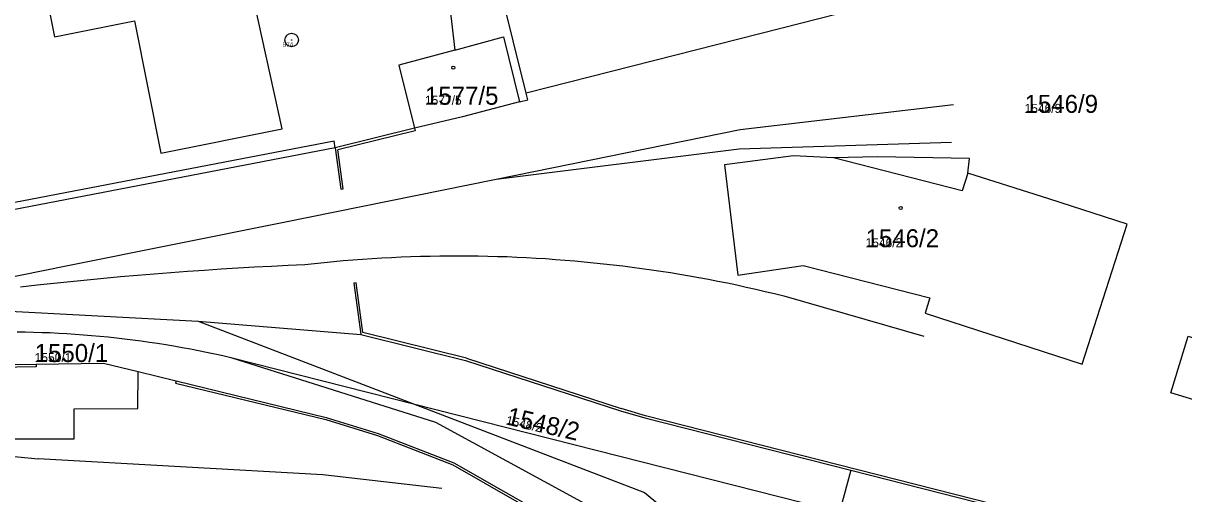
# Model space of a CAD drawing. Extents: x -763628 to -761565, y -976033 to -973833.
# Drawn here: x -763261.7 to -763132.6, y -975544.9 to -975492.5 of the extents above; entities that cross this region are included whole.
import ezdxf

# ---------------------------------------------------------------- set-up
doc = ezdxf.new("R2010")
doc.units = 0
for name, color, linetype in [('KN_cisla parcel 1000', 7, 'Continuous'), ('KN_cisla parcel 500', 7, 'Continuous'), ('KN_hranice parcel', 7, 'Continuous'), ('KN_koleje', 7, 'Continuous'), ('KN_vnitrni kresba parcel', 7, 'Continuous'), ('KN_znacky bodu BP', 7, 'Continuous'), ('KN_znacky budov', 7, 'Continuous')]:
    doc.layers.add(name, color=color, linetype=linetype)

msp = doc.modelspace()

# ---------------------------------------------------------------- linework, layer by layer
at = {"layer": 'KN_hranice parcel'}
for p, q in [((-763308.89, -975522.12), (-763242.24, -975525.66)), ((-763169.63, -975542.24), (-763170.72, -975546.35))]:
    msp.add_line(p, q, dxfattribs=at)
for points in [[(-763180.27, -975481.53), (-763171.93, -975479.36), (-763168.96, -975490.96), (-763177.43, -975493.08), (-763205.75, -975500.3)], [(-763215.45, -975480.44), (-763214.92, -975484.94), (-763213.69, -975495.49)], [(-763260.7, -975481.62), (-763258.24, -975494.03), (-763249.31, -975492.26), (-763246.39, -975506.97), (-763232.9, -975504.25), (-763237.33, -975484.03)], [(-763205.75, -975500.3), (-763208.65, -975488.62), (-763180.27, -975481.53)], [(-763213.69, -975495.49), (-763208.28, -975494.01), (-763206.49, -975501.25)], [(-763213.69, -975495.49), (-763219.93, -975497.19), (-763218.18, -975504.17)], [(-763206.49, -975501.25), (-763212.82, -975502.91), (-763218.18, -975504.17)], [(-763206.49, -975501.25), (-763205.57, -975501.02), (-763205.75, -975500.3)], [(-763218.18, -975504.17), (-763226.98, -975506.37), (-763308.89, -975522.12)], [(-763176, -975507.26), (-763183.69, -975508.26), (-763182.19, -975520.55), (-763174.94, -975519.48), (-763160.82, -975523.07), (-763161.37, -975524.77), (-763143.89, -975530.45), (-763138.87, -975514.86), (-763147.6, -975512.05), (-763156.62, -975509.18), (-763156.43, -975507.56), (-763166.65, -975507.39), (-763171.57, -975507.48), (-763176, -975507.26)], [(-763082.33, -975556.64), (-763082.52, -975555.95), (-763084.1, -975549.91), (-763086.47, -975549.14), (-763129.78, -975535.08), (-763129.74, -975534.94), (-763134.01, -975533.64), (-763132.08, -975527.33), (-763127.75, -975528.71), (-763124.83, -975519.54), (-763105.27, -975525.89), (-763105.09, -975525.32), (-763101.19, -975526.59), (-763101.38, -975527.16), (-763079.24, -975534.34)], [(-763242.24, -975525.66), (-763192.57, -975544.7), (-763184.42, -975551.43)], [(-763242.24, -975525.66), (-763224.14, -975527.13), (-763212.48, -975530.03), (-763195.24, -975535.64), (-763192.54, -975536.42), (-763169.63, -975542.24)], [(-763376.67, -975538.28), (-763300.88, -975532.7), (-763269.67, -975530.57), (-763260.26, -975530.43), (-763252.77, -975530.32), (-763248.93, -975531.26), (-763244.69, -975532.29), (-763227.99, -975536.37), (-763222.21, -975538.15), (-763213.8, -975541.43), (-763197.23, -975550.87), (-763194.83, -975552.62), (-763188.32, -975557.65), (-763181.07, -975564.15), (-763177.34, -975568.84), (-763170.88, -975576.97), (-763169.6, -975578.59), (-763167.92, -975580.99), (-763159.02, -975597.42)], [(-763169.63, -975542.24), (-763151.71, -975546.8), (-763133.01, -975556.21)]]:
    msp.add_lwpolyline(points, dxfattribs=at)
at = {"layer": 'KN_koleje'}
for p, q in [((-763181.94, -975504.34), (-763158.2, -975501.54)), ((-763209.1, -975509.86), (-763181.94, -975504.34)), ((-763209.1, -975509.86), (-763182.06, -975506.49)), ((-763182.06, -975506.49), (-763158.44, -975505.73)), ((-763177.08, -975522.84), (-763161.5, -975527.32)), ((-763238.59, -975529.68), (-763156.74, -975550.44)), ((-763238.59, -975529.68), (-763215.84, -975536.88)), ((-763215.84, -975536.88), (-763183.9, -975554.25)), ((-763280.07, -975538.98), (-763260.03, -975540.99)), ((-763228.36, -975542.77), (-763260.03, -975540.99)), ((-763215.14, -975544.28), (-763228.36, -975542.77))]:
    msp.add_line(p, q, dxfattribs=at)
for points in [[(-763280.54, -975524.27), (-763256.73, -975519.47), (-763232.91, -975514.67), (-763209.1, -975509.86)], [(-763262.02, -975521.82), (-763260.16, -975521.61), (-763258.31, -975521.42), (-763256.45, -975521.23), (-763254.59, -975521.04), (-763252.73, -975520.87), (-763250.87, -975520.7), (-763249, -975520.54), (-763247.14, -975520.39), (-763245.28, -975520.24), (-763243.42, -975520.11), (-763241.55, -975519.98), (-763239.69, -975519.85), (-763237.82, -975519.74), (-763235.96, -975519.63), (-763234.09, -975519.53), (-763232.23, -975519.44), (-763230.36, -975519.35)], [(-763230.36, -975519.35), (-763229.29, -975519.23), (-763228.23, -975519.12), (-763227.16, -975519.02), (-763226.09, -975518.92), (-763225.02, -975518.84), (-763223.95, -975518.76), (-763222.88, -975518.68), (-763221.8, -975518.62), (-763220.73, -975518.56), (-763219.66, -975518.51), (-763218.59, -975518.47), (-763217.51, -975518.44), (-763216.44, -975518.41), (-763215.37, -975518.39), (-763214.29, -975518.38), (-763213.22, -975518.38), (-763212.15, -975518.39), (-763211.07, -975518.4), (-763210, -975518.42), (-763208.93, -975518.45), (-763207.85, -975518.48), (-763206.78, -975518.53), (-763205.71, -975518.58), (-763204.64, -975518.63), (-763203.56, -975518.7), (-763202.49, -975518.78), (-763201.42, -975518.86), (-763200.35, -975518.95), (-763199.28, -975519.04), (-763198.21, -975519.15), (-763197.15, -975519.26), (-763196.08, -975519.38), (-763195.01, -975519.51), (-763193.95, -975519.64), (-763192.88, -975519.79), (-763191.82, -975519.94), (-763190.76, -975520.1), (-763189.7, -975520.26), (-763188.64, -975520.43), (-763187.58, -975520.61), (-763186.52, -975520.8), (-763185.47, -975521), (-763184.41, -975521.2), (-763183.36, -975521.41), (-763182.31, -975521.63), (-763181.26, -975521.86), (-763180.21, -975522.09), (-763179.17, -975522.34), (-763178.12, -975522.58), (-763177.08, -975522.84)], [(-763262.39, -975526.83), (-763261.47, -975526.84), (-763260.55, -975526.87), (-763259.62, -975526.9), (-763258.7, -975526.93), (-763257.78, -975526.98), (-763256.85, -975527.03), (-763255.93, -975527.09), (-763255.01, -975527.16), (-763254.09, -975527.24), (-763253.17, -975527.32), (-763252.25, -975527.41), (-763251.33, -975527.51), (-763250.42, -975527.62), (-763249.5, -975527.73), (-763248.58, -975527.85), (-763247.67, -975527.98), (-763246.75, -975528.12), (-763245.84, -975528.26), (-763244.93, -975528.41), (-763244.02, -975528.57), (-763243.11, -975528.74), (-763242.2, -975528.91), (-763241.3, -975529.09), (-763240.39, -975529.28), (-763239.49, -975529.48), (-763238.59, -975529.68)]]:
    msp.add_lwpolyline(points, dxfattribs=at)
at = {"layer": 'KN_vnitrni kresba parcel'}
for p, q in [((-763218.18, -975504.17), (-763218.11, -975504.47)), ((-763218.11, -975504.47), (-763226.7, -975506.58)), ((-763227.12, -975505.63), (-763309.03, -975521.38)), ((-763226.98, -975506.37), (-763227.12, -975505.63)), ((-763226.98, -975506.37), (-763226.35, -975510.98)), ((-763226.1, -975510.94), (-763226.7, -975506.58)), ((-763157.22, -975511.15), (-763171.57, -975507.48)), ((-763156.62, -975509.18), (-763157.22, -975511.15)), ((-763226.35, -975510.98), (-763226.1, -975510.94)), ((-763224.67, -975521.39), (-763224.92, -975521.42)), ((-763224.92, -975521.42), (-763224.14, -975527.13)), ((-763223.92, -975526.9), (-763224.67, -975521.39)), ((-763212.4, -975529.79), (-763223.92, -975526.9)), ((-763212.4, -975529.79), (-763195.19, -975535.39)), ((-763260.26, -975530.73), (-763269.67, -975530.87)), ((-763260.26, -975530.43), (-763260.26, -975530.73)), ((-763248.94, -975535.38), (-763248.93, -975531.26)), ((-763244.69, -975532.29), (-763244.75, -975532.54)), ((-763244.75, -975532.54), (-763228.05, -975536.61)), ((-763256.05, -975535.4), (-763248.94, -975535.38)), ((-763256.04, -975538.76), (-763256.05, -975535.4)), ((-763192.46, -975536.18), (-763195.19, -975535.39)), ((-763151.65, -975546.56), (-763192.46, -975536.18)), ((-763228.05, -975536.61), (-763222.28, -975538.39)), ((-763277.86, -975538.7), (-763256.04, -975538.76)), ((-763222.28, -975538.39), (-763213.92, -975541.65)), ((-763213.92, -975541.65), (-763197.35, -975551.09))]:
    msp.add_line(p, q, dxfattribs=at)
at = {"layer": 'KN_znacky bodu BP'}
for radius in [0.75, 0.03]:
    msp.add_circle((-763231.84, -975494.38), radius, dxfattribs=at)
at = {"layer": 'KN_znacky budov'}
for centre in [(-763213.86, -975497.46), (-763164.07, -975513.06)]:
    msp.add_circle(centre, 0.175, dxfattribs=at)

# ---------------------------------------------------------------- texts
at = {"layer": 'KN_cisla parcel 1000'}
for s, p in [('1577/5', (-763217.01, -975501.58)), ('1546/9', (-763150.3, -975502.48)), ('1546/2', (-763167.99, -975517.43)), ('1550/1', (-763260.43, -975530.2))]:
    msp.add_text(s, height=2, dxfattribs=at).set_placement(p)
msp.add_text('1548/2', height=2, rotation=347, dxfattribs=at).set_placement((-763208.06, -975537.13))
at = {"layer": 'KN_cisla parcel 500'}
for s, p in [('1577/5', (-763217.01, -975501.58)), ('1546/9', (-763150.3, -975502.48)), ('1546/2', (-763167.99, -975517.43)), ('1550/1', (-763260.43, -975530.2))]:
    msp.add_text(s, height=1, dxfattribs=at).set_placement(p)
msp.add_text('1548/2', height=1, rotation=347, dxfattribs=at).set_placement((-763208.06, -975537.13))
at = {"layer": 'KN_znacky bodu BP'}
msp.add_text('574', height=0.5, dxfattribs=at).set_placement((-763232.82, -975495.13))

doc.saveas('drawing.dxf')
